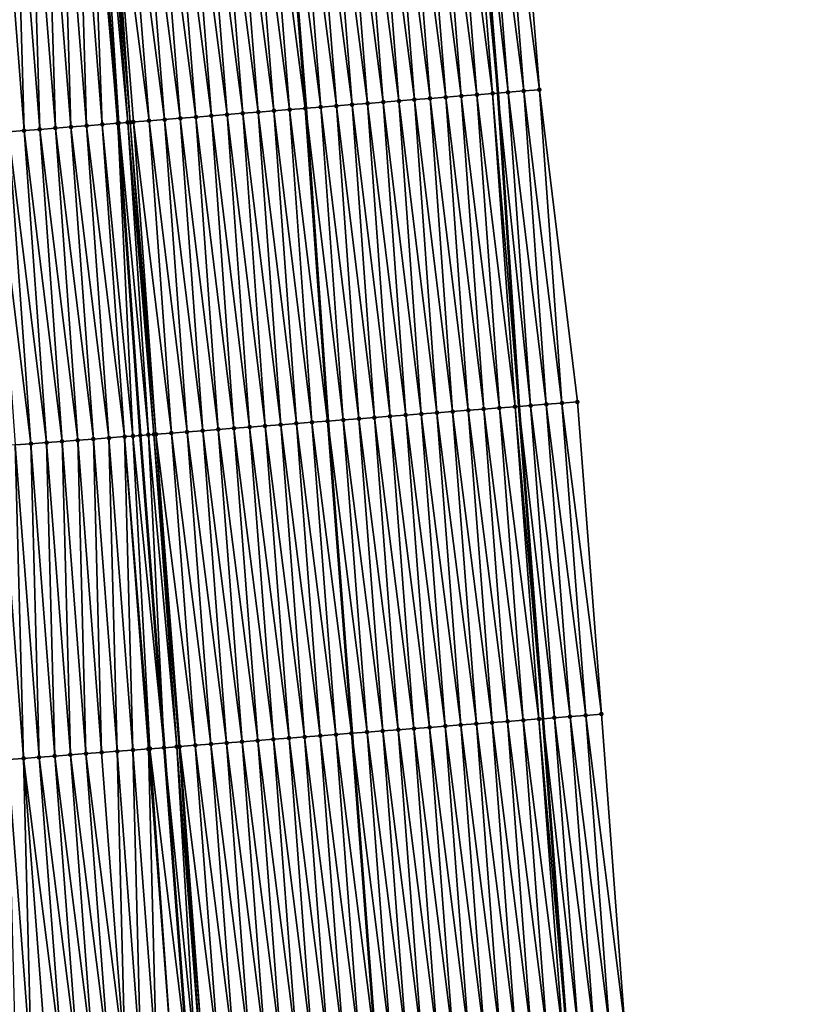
# Model space of a CAD drawing. Header units: feet. Extents: x 2010743 to 2022806, y 818705 to 837694.
# Tile 462 of 531: x 2011369 to 2011418, y 835075 to 835138. Entities that reach past the tile are written whole.
import ezdxf

# ---------------------------------------------------------------- set-up
doc = ezdxf.new("R2010")
doc.units = ezdxf.units.FT
doc.header["$MEASUREMENT"] = 0
for name, color, linetype, lineweight in [('EP_Travel Lane', 172, 'Continuous', 53), ('Road Shots', 141, 'Continuous', 100), ('STRIPING', 60, 'Continuous', 53)]:
    doc.layers.add(name, color=color, linetype=linetype, lineweight=lineweight)
doc.layers.add('I-77-MM17-21_NB-Surface-Border', color=7, linetype='Continuous')
doc.layers.add('I-77-MM17-21_NB-Surface-TIN', color=7, linetype='Continuous')

msp = doc.modelspace()

# ---------------------------------------------------------------- linework, layer by layer
at = {"layer": 'EP_Travel Lane'}
msp.add_polyline3d([(2011379.312, 835372.214, 318.371), (2011381.056, 835352.225, 318.031), (2011382.767, 835332.301, 317.694), (2011384.479, 835312.378, 317.312), (2011386.19, 835292.454, 316.967), (2011387.882, 835272.486, 316.613), (2011389.546, 835252.558, 316.264), (2011391.209, 835232.631, 315.902), (2011392.873, 835212.703, 315.569), (2011394.511, 835192.678, 315.213), (2011396.105, 835172.745, 314.846), (2011397.698, 835152.812, 314.476), (2011399.292, 835132.879, 314.135), (2011400.636, 835112.865, 313.791), (2011402.157, 835092.926, 313.419), (2011403.665, 835072.96, 313.042), (2011405.164, 835053.02, 312.71), (2011406.664, 835033.079, 312.361), (2011408.155, 835013.121, 312.006), (2011409.641, 834993.18, 311.649), (2011411.127, 834973.239, 311.263), (2011412.568, 834953.201, 310.905), (2011413.972, 834933.254, 310.525), (2011415.376, 834913.306, 310.196)], dxfattribs=at)
at = {"layer": 'I-77-MM17-21_NB-Surface-Border', "color": 3, "linetype": 'Continuous', "lineweight": -3}
msp.add_polyline3d([(2011400.361, 835153.025, 314.383), (2011401.94, 835133.09, 314.039), (2011404.375, 835113.153, 313.643), (2011405.897, 835093.215, 313.262), (2011407.407, 835073.244, 312.898), (2011409.904, 835053.379, 312.512), (2011411.404, 835033.439, 312.17), (2011412.895, 835013.477, 311.815), (2011414.379, 834993.535, 311.467), (2011414.867, 834973.519, 311.119), (2011416.305, 834953.467, 310.75), (2011416.709, 834933.448, 310.428), (2011417.113, 834913.429, 310.133), (2011418.473, 834893.391, 309.778)], dxfattribs=at)
at = {"layer": 'I-77-MM17-21_NB-Surface-TIN', "color": 128, "linetype": 'Continuous', "lineweight": -3}
for points in [[(2011401.94, 835133.09, 314.039), (2011400.361, 835153.025, 314.383), (2011399.365, 835152.945, 314.42)], [(2011393.966, 835132.455, 314.243), (2011392.387, 835152.39, 314.582), (2011391.39, 835152.31, 314.596)], [(2011394.962, 835132.534, 314.231), (2011393.384, 835152.469, 314.569), (2011392.387, 835152.39, 314.582)], [(2011393.966, 835132.455, 314.243), (2011394.962, 835132.534, 314.231), (2011392.387, 835152.39, 314.582)], [(2011395.959, 835132.613, 314.215), (2011394.38, 835152.548, 314.554), (2011393.384, 835152.469, 314.569)], [(2011394.962, 835132.534, 314.231), (2011395.959, 835132.613, 314.215), (2011393.384, 835152.469, 314.569)], [(2011396.956, 835132.693, 314.199), (2011395.377, 835152.627, 314.537), (2011394.38, 835152.548, 314.554)], [(2011395.959, 835132.613, 314.215), (2011396.956, 835132.693, 314.199), (2011394.38, 835152.548, 314.554)], [(2011397.953, 835132.772, 314.176), (2011396.374, 835152.707, 314.514), (2011395.377, 835152.627, 314.537)], [(2011396.956, 835132.693, 314.199), (2011397.953, 835132.772, 314.176), (2011395.377, 835152.627, 314.537)], [(2011398.95, 835132.851, 314.146), (2011397.371, 835152.786, 314.487), (2011396.374, 835152.707, 314.514)], [(2011397.953, 835132.772, 314.176), (2011398.95, 835132.851, 314.146), (2011396.374, 835152.707, 314.514)], [(2011397.371, 835152.786, 314.487), (2011399.292, 835132.879, 314.135), (2011397.698, 835152.812, 314.476)], [(2011398.95, 835132.851, 314.146), (2011399.292, 835132.879, 314.135), (2011397.371, 835152.786, 314.487)], [(2011399.947, 835132.931, 314.115), (2011398.368, 835152.866, 314.455), (2011397.698, 835152.812, 314.476)], [(2011399.947, 835132.931, 314.115), (2011397.698, 835152.812, 314.476), (2011399.292, 835132.879, 314.135)], [(2011400.943, 835133.011, 314.079), (2011399.365, 835152.945, 314.42), (2011398.368, 835152.866, 314.455)], [(2011399.947, 835132.931, 314.115), (2011400.943, 835133.011, 314.079), (2011398.368, 835152.866, 314.455)], [(2011400.943, 835133.011, 314.079), (2011401.94, 835133.09, 314.039), (2011399.365, 835152.945, 314.42)], [(2011385.991, 835131.821, 314.372), (2011384.412, 835151.755, 314.738), (2011383.415, 835151.676, 314.752)], [(2011386.988, 835131.9, 314.351), (2011385.409, 835151.835, 314.714), (2011384.412, 835151.755, 314.738)], [(2011385.991, 835131.821, 314.372), (2011386.988, 835131.9, 314.351), (2011384.412, 835151.755, 314.738)], [(2011385.409, 835151.835, 314.714), (2011387.027, 835131.904, 314.35), (2011385.44, 835151.837, 314.713)], [(2011386.988, 835131.9, 314.351), (2011387.027, 835131.904, 314.35), (2011385.409, 835151.835, 314.714)], [(2011387.984, 835131.98, 314.337), (2011386.406, 835151.914, 314.692), (2011385.44, 835151.837, 314.713)], [(2011387.984, 835131.98, 314.337), (2011385.44, 835151.837, 314.713), (2011387.027, 835131.904, 314.35)], [(2011388.981, 835132.059, 314.322), (2011387.402, 835151.993, 314.665), (2011386.406, 835151.914, 314.692)], [(2011387.984, 835131.98, 314.337), (2011388.981, 835132.059, 314.322), (2011386.406, 835151.914, 314.692)], [(2011389.978, 835132.138, 314.302), (2011388.399, 835152.073, 314.646), (2011387.402, 835151.993, 314.665)], [(2011388.981, 835132.059, 314.322), (2011389.978, 835132.138, 314.302), (2011387.402, 835151.993, 314.665)], [(2011390.975, 835132.217, 314.283), (2011389.396, 835152.152, 314.629), (2011388.399, 835152.073, 314.646)], [(2011389.978, 835132.138, 314.302), (2011390.975, 835132.217, 314.283), (2011388.399, 835152.073, 314.646)], [(2011391.972, 835132.297, 314.267), (2011390.393, 835152.231, 314.61), (2011389.396, 835152.152, 314.629)], [(2011390.975, 835132.217, 314.283), (2011391.972, 835132.297, 314.267), (2011389.396, 835152.152, 314.629)], [(2011392.969, 835132.376, 314.254), (2011391.39, 835152.31, 314.596), (2011390.393, 835152.231, 314.61)], [(2011391.972, 835132.297, 314.267), (2011392.969, 835132.376, 314.254), (2011390.393, 835152.231, 314.61)], [(2011392.969, 835132.376, 314.254), (2011393.966, 835132.455, 314.243), (2011391.39, 835152.31, 314.596)], [(2011378.016, 835131.187, 314.512), (2011376.437, 835151.121, 314.874), (2011375.44, 835151.042, 314.893)], [(2011379.013, 835131.266, 314.494), (2011377.434, 835151.2, 314.855), (2011376.437, 835151.121, 314.874)], [(2011378.016, 835131.187, 314.512), (2011379.013, 835131.266, 314.494), (2011376.437, 835151.121, 314.874)], [(2011380.01, 835131.345, 314.476), (2011378.431, 835151.28, 314.837), (2011377.434, 835151.2, 314.855)], [(2011379.013, 835131.266, 314.494), (2011380.01, 835131.345, 314.476), (2011377.434, 835151.2, 314.855)], [(2011381.006, 835131.425, 314.458), (2011379.428, 835151.359, 314.82), (2011378.431, 835151.28, 314.837)], [(2011380.01, 835131.345, 314.476), (2011381.006, 835131.425, 314.458), (2011378.431, 835151.28, 314.837)], [(2011382.003, 835131.504, 314.44), (2011380.424, 835151.438, 314.8), (2011379.428, 835151.359, 314.82)], [(2011381.006, 835131.425, 314.458), (2011382.003, 835131.504, 314.44), (2011379.428, 835151.359, 314.82)], [(2011383, 835131.583, 314.422), (2011381.421, 835151.518, 314.785), (2011380.424, 835151.438, 314.8)], [(2011382.003, 835131.504, 314.44), (2011383, 835131.583, 314.422), (2011380.424, 835151.438, 314.8)], [(2011383.997, 835131.663, 314.405), (2011382.418, 835151.597, 314.769), (2011381.421, 835151.518, 314.785)], [(2011383, 835131.583, 314.422), (2011383.997, 835131.663, 314.405), (2011381.421, 835151.518, 314.785)], [(2011384.994, 835131.742, 314.39), (2011383.415, 835151.676, 314.752), (2011382.418, 835151.597, 314.769)], [(2011383.997, 835131.663, 314.405), (2011384.994, 835131.742, 314.39), (2011382.418, 835151.597, 314.769)], [(2011384.994, 835131.742, 314.39), (2011385.991, 835131.821, 314.372), (2011383.415, 835151.676, 314.752)], [(2011369.044, 835130.477, 314.471), (2011368.462, 835150.49, 314.843), (2011367.465, 835150.411, 314.834)], [(2011370.041, 835130.556, 314.481), (2011369.459, 835150.569, 314.852), (2011368.462, 835150.49, 314.843)], [(2011369.044, 835130.477, 314.471), (2011370.041, 835130.556, 314.481), (2011368.462, 835150.49, 314.843)], [(2011371.038, 835130.635, 314.49), (2011370.456, 835150.648, 314.863), (2011369.459, 835150.569, 314.852)], [(2011370.041, 835130.556, 314.481), (2011371.038, 835130.635, 314.49), (2011369.459, 835150.569, 314.852)], [(2011372.035, 835130.713, 314.503), (2011371.453, 835150.726, 314.88), (2011370.456, 835150.648, 314.863)], [(2011371.038, 835130.635, 314.49), (2011372.035, 835130.713, 314.503), (2011370.456, 835150.648, 314.863)], [(2011373.032, 835130.792, 314.519), (2011372.45, 835150.805, 314.898), (2011371.453, 835150.726, 314.88)], [(2011372.035, 835130.713, 314.503), (2011373.032, 835130.792, 314.519), (2011371.453, 835150.726, 314.88)], [(2011374.028, 835130.871, 314.535), (2011373.278, 835150.87, 314.907), (2011372.45, 835150.805, 314.898)], [(2011373.032, 835130.792, 314.519), (2011374.028, 835130.871, 314.535), (2011372.45, 835150.805, 314.898)], [(2011375.025, 835130.949, 314.546), (2011373.446, 835150.884, 314.908), (2011373.278, 835150.87, 314.907)], [(2011374.028, 835130.871, 314.535), (2011375.025, 835130.949, 314.546), (2011373.278, 835150.87, 314.907)], [(2011375.025, 835130.949, 314.546), (2011373.447, 835150.884, 314.908), (2011373.446, 835150.884, 314.908)], [(2011375.084, 835130.954, 314.546), (2011373.817, 835150.913, 314.909), (2011373.447, 835150.884, 314.908)], [(2011375.025, 835130.949, 314.546), (2011375.026, 835130.949, 314.546), (2011373.447, 835150.884, 314.908)], [(2011375.084, 835130.954, 314.546), (2011373.447, 835150.884, 314.908), (2011375.026, 835130.949, 314.546)], [(2011375.662, 835131, 314.549), (2011374.167, 835150.941, 314.909), (2011373.817, 835150.913, 314.909)], [(2011375.084, 835130.954, 314.546), (2011375.662, 835131, 314.549), (2011373.817, 835150.913, 314.909)], [(2011375.817, 835131.012, 314.549), (2011374.443, 835150.963, 314.907), (2011374.167, 835150.941, 314.909)], [(2011375.662, 835131, 314.549), (2011375.817, 835131.012, 314.549), (2011374.167, 835150.941, 314.909)], [(2011377.019, 835131.108, 314.53), (2011375.44, 835151.042, 314.893), (2011374.443, 835150.963, 314.907)], [(2011375.817, 835131.012, 314.549), (2011376.022, 835131.028, 314.548), (2011374.443, 835150.963, 314.907)], [(2011376.022, 835131.028, 314.548), (2011377.019, 835131.108, 314.53), (2011374.443, 835150.963, 314.907)], [(2011377.019, 835131.108, 314.53), (2011378.016, 835131.187, 314.512), (2011375.44, 835151.042, 314.893)], [(2011368.047, 835130.398, 314.46), (2011369.044, 835130.477, 314.471), (2011367.465, 835150.411, 314.834)], [(2011398.95, 835132.851, 314.146), (2011400.636, 835112.865, 313.791), (2011399.292, 835132.879, 314.135)], [(2011401.383, 835112.922, 313.76), (2011399.947, 835132.931, 314.115), (2011399.292, 835132.879, 314.135)], [(2011401.383, 835112.922, 313.76), (2011399.292, 835132.879, 314.135), (2011400.636, 835112.865, 313.791)], [(2011402.38, 835112.999, 313.719), (2011400.943, 835133.011, 314.079), (2011399.947, 835132.931, 314.115)], [(2011401.383, 835112.922, 313.76), (2011402.38, 835112.999, 313.719), (2011399.947, 835132.931, 314.115)], [(2011403.378, 835113.076, 313.681), (2011401.94, 835133.09, 314.039), (2011400.943, 835133.011, 314.079)], [(2011402.38, 835112.999, 313.719), (2011403.378, 835113.076, 313.681), (2011400.943, 835133.011, 314.079)], [(2011403.378, 835113.076, 313.681), (2011404.375, 835113.153, 313.643), (2011401.94, 835133.09, 314.039)], [(2011393.407, 835112.311, 313.902), (2011391.972, 835132.297, 314.267), (2011390.975, 835132.217, 314.283)], [(2011394.404, 835112.387, 313.892), (2011392.969, 835132.376, 314.254), (2011391.972, 835132.297, 314.267)], [(2011393.407, 835112.311, 313.902), (2011394.404, 835112.387, 313.892), (2011391.972, 835132.297, 314.267)], [(2011395.401, 835112.463, 313.884), (2011393.966, 835132.455, 314.243), (2011392.969, 835132.376, 314.254)], [(2011394.404, 835112.387, 313.892), (2011395.401, 835112.463, 313.884), (2011392.969, 835132.376, 314.254)], [(2011396.398, 835112.54, 313.876), (2011394.962, 835132.534, 314.231), (2011393.966, 835132.455, 314.243)], [(2011395.401, 835112.463, 313.884), (2011396.398, 835112.54, 313.876), (2011393.966, 835132.455, 314.243)], [(2011397.395, 835112.616, 313.864), (2011395.959, 835132.613, 314.215), (2011394.962, 835132.534, 314.231)], [(2011396.398, 835112.54, 313.876), (2011397.395, 835112.616, 313.864), (2011394.962, 835132.534, 314.231)], [(2011398.392, 835112.692, 313.848), (2011396.956, 835132.693, 314.199), (2011395.959, 835132.613, 314.215)], [(2011397.395, 835112.616, 313.864), (2011398.392, 835112.692, 313.848), (2011395.959, 835132.613, 314.215)], [(2011399.389, 835112.769, 313.828), (2011397.953, 835132.772, 314.176), (2011396.956, 835132.693, 314.199)], [(2011398.392, 835112.692, 313.848), (2011399.389, 835112.769, 313.828), (2011396.956, 835132.693, 314.199)], [(2011400.386, 835112.845, 313.801), (2011398.95, 835132.851, 314.146), (2011397.953, 835132.772, 314.176)], [(2011399.389, 835112.769, 313.828), (2011400.386, 835112.845, 313.801), (2011397.953, 835132.772, 314.176)], [(2011400.386, 835112.845, 313.801), (2011400.636, 835112.865, 313.791), (2011398.95, 835132.851, 314.146)], [(2011385.43, 835111.699, 314.025), (2011383.997, 835131.663, 314.405), (2011383, 835131.583, 314.422)], [(2011386.427, 835111.776, 314.009), (2011384.994, 835131.742, 314.39), (2011383.997, 835131.663, 314.405)], [(2011385.43, 835111.699, 314.025), (2011386.427, 835111.776, 314.009), (2011383.997, 835131.663, 314.405)], [(2011387.424, 835111.852, 313.993), (2011385.991, 835131.821, 314.372), (2011384.994, 835131.742, 314.39)], [(2011386.427, 835111.776, 314.009), (2011387.424, 835111.852, 313.993), (2011384.994, 835131.742, 314.39)], [(2011388.421, 835111.929, 313.975), (2011386.988, 835131.9, 314.351), (2011385.991, 835131.821, 314.372)], [(2011387.424, 835111.852, 313.993), (2011388.421, 835111.929, 313.975), (2011385.991, 835131.821, 314.372)], [(2011386.988, 835131.9, 314.351), (2011388.438, 835111.93, 313.975), (2011387.027, 835131.904, 314.35)], [(2011388.421, 835111.929, 313.975), (2011388.438, 835111.93, 313.975), (2011386.988, 835131.9, 314.351)], [(2011389.419, 835112.005, 313.972), (2011387.984, 835131.98, 314.337), (2011387.027, 835131.904, 314.35)], [(2011389.419, 835112.005, 313.972), (2011387.027, 835131.904, 314.35), (2011388.438, 835111.93, 313.975)], [(2011390.416, 835112.081, 313.951), (2011388.981, 835132.059, 314.322), (2011387.984, 835131.98, 314.337)], [(2011389.419, 835112.005, 313.972), (2011390.416, 835112.081, 313.951), (2011387.984, 835131.98, 314.337)], [(2011391.413, 835112.158, 313.933), (2011389.978, 835132.138, 314.302), (2011388.981, 835132.059, 314.322)], [(2011390.416, 835112.081, 313.951), (2011391.413, 835112.158, 313.933), (2011388.981, 835132.059, 314.322)], [(2011392.41, 835112.234, 313.918), (2011390.975, 835132.217, 314.283), (2011389.978, 835132.138, 314.302)], [(2011391.413, 835112.158, 313.933), (2011392.41, 835112.234, 313.918), (2011389.978, 835132.138, 314.302)], [(2011392.41, 835112.234, 313.918), (2011393.407, 835112.311, 313.902), (2011390.975, 835132.217, 314.283)], [(2011376.985, 835111.052, 314.168), (2011375.662, 835131, 314.549), (2011375.084, 835130.954, 314.546)], [(2011377.329, 835111.078, 314.167), (2011375.817, 835131.012, 314.549), (2011375.662, 835131, 314.549)], [(2011376.985, 835111.052, 314.168), (2011377.329, 835111.078, 314.167), (2011375.662, 835131, 314.549)], [(2011377.454, 835111.087, 314.166), (2011376.022, 835131.028, 314.548), (2011375.817, 835131.012, 314.549)], [(2011377.329, 835111.078, 314.167), (2011377.454, 835111.087, 314.166), (2011375.817, 835131.012, 314.549)], [(2011378.451, 835111.164, 314.155), (2011377.019, 835131.108, 314.53), (2011376.022, 835131.028, 314.548)], [(2011377.454, 835111.087, 314.166), (2011378.451, 835111.164, 314.155), (2011376.022, 835131.028, 314.548)], [(2011379.448, 835111.24, 314.135), (2011378.016, 835131.187, 314.512), (2011377.019, 835131.108, 314.53)], [(2011378.451, 835111.164, 314.155), (2011379.448, 835111.24, 314.135), (2011377.019, 835131.108, 314.53)], [(2011380.445, 835111.317, 314.115), (2011379.013, 835131.266, 314.494), (2011378.016, 835131.187, 314.512)], [(2011379.448, 835111.24, 314.135), (2011380.445, 835111.317, 314.115), (2011378.016, 835131.187, 314.512)], [(2011381.442, 835111.393, 314.097), (2011380.01, 835131.345, 314.476), (2011379.013, 835131.266, 314.494)], [(2011380.445, 835111.317, 314.115), (2011381.442, 835111.393, 314.097), (2011379.013, 835131.266, 314.494)], [(2011382.439, 835111.47, 314.081), (2011381.006, 835131.425, 314.458), (2011380.01, 835131.345, 314.476)], [(2011381.442, 835111.393, 314.097), (2011382.439, 835111.47, 314.081), (2011380.01, 835131.345, 314.476)], [(2011383.436, 835111.546, 314.061), (2011382.003, 835131.504, 314.44), (2011381.006, 835131.425, 314.458)], [(2011382.439, 835111.47, 314.081), (2011383.436, 835111.546, 314.061), (2011381.006, 835131.425, 314.458)], [(2011384.433, 835111.623, 314.042), (2011383, 835131.583, 314.422), (2011382.003, 835131.504, 314.44)], [(2011383.436, 835111.546, 314.061), (2011384.433, 835111.623, 314.042), (2011382.003, 835131.504, 314.44)], [(2011384.433, 835111.623, 314.042), (2011385.43, 835111.699, 314.025), (2011383, 835131.583, 314.422)], [(2011369.477, 835110.48, 314.089), (2011368.047, 835130.398, 314.46), (2011367.05, 835130.32, 314.448)], [(2011370.474, 835110.556, 314.099), (2011369.044, 835130.477, 314.471), (2011368.047, 835130.398, 314.46)], [(2011369.477, 835110.48, 314.089), (2011370.474, 835110.556, 314.099), (2011368.047, 835130.398, 314.46)], [(2011371.471, 835110.632, 314.11), (2011370.041, 835130.556, 314.481), (2011369.044, 835130.477, 314.471)], [(2011370.474, 835110.556, 314.099), (2011371.471, 835110.632, 314.11), (2011369.044, 835130.477, 314.471)], [(2011372.468, 835110.708, 314.119), (2011371.038, 835130.635, 314.49), (2011370.041, 835130.556, 314.481)], [(2011371.471, 835110.632, 314.11), (2011372.468, 835110.708, 314.119), (2011370.041, 835130.556, 314.481)], [(2011373.465, 835110.784, 314.129), (2011372.035, 835130.713, 314.503), (2011371.038, 835130.635, 314.49)], [(2011372.468, 835110.708, 314.119), (2011373.465, 835110.784, 314.129), (2011371.038, 835130.635, 314.49)], [(2011374.462, 835110.859, 314.141), (2011373.032, 835130.792, 314.519), (2011372.035, 835130.713, 314.503)], [(2011373.465, 835110.784, 314.129), (2011374.462, 835110.859, 314.141), (2011372.035, 835130.713, 314.503)], [(2011375.459, 835110.935, 314.156), (2011374.028, 835130.871, 314.535), (2011373.032, 835130.792, 314.519)], [(2011374.462, 835110.859, 314.141), (2011375.459, 835110.935, 314.156), (2011373.032, 835130.792, 314.519)], [(2011375.994, 835110.976, 314.163), (2011375.025, 835130.949, 314.546), (2011374.028, 835130.871, 314.535)], [(2011375.459, 835110.935, 314.156), (2011375.994, 835110.976, 314.163), (2011374.028, 835130.871, 314.535)], [(2011375.025, 835130.949, 314.546), (2011376.457, 835111.011, 314.167), (2011375.026, 835130.949, 314.546)], [(2011375.994, 835110.976, 314.163), (2011376.457, 835111.011, 314.167), (2011375.025, 835130.949, 314.546)], [(2011375.084, 835130.954, 314.546), (2011375.026, 835130.949, 314.546), (2011376.457, 835111.011, 314.167)], [(2011376.985, 835111.052, 314.168), (2011375.084, 835130.954, 314.546), (2011376.457, 835111.011, 314.167)], [(2011368.48, 835110.404, 314.079), (2011369.477, 835110.48, 314.089), (2011367.05, 835130.32, 314.448)], [(2011400.912, 835092.83, 313.461), (2011399.389, 835112.769, 313.828), (2011398.392, 835112.692, 313.848)], [(2011401.909, 835092.907, 313.43), (2011400.386, 835112.845, 313.801), (2011399.389, 835112.769, 313.828)], [(2011400.912, 835092.83, 313.461), (2011401.909, 835092.907, 313.43), (2011399.389, 835112.769, 313.828)], [(2011400.386, 835112.845, 313.801), (2011402.157, 835092.926, 313.419), (2011400.636, 835112.865, 313.791)], [(2011401.909, 835092.907, 313.43), (2011402.157, 835092.926, 313.419), (2011400.386, 835112.845, 313.801)], [(2011402.906, 835092.984, 313.387), (2011401.383, 835112.922, 313.76), (2011400.636, 835112.865, 313.791)], [(2011402.906, 835092.984, 313.387), (2011400.636, 835112.865, 313.791), (2011402.157, 835092.926, 313.419)], [(2011403.903, 835093.061, 313.345), (2011402.38, 835112.999, 313.719), (2011401.383, 835112.922, 313.76)], [(2011402.906, 835092.984, 313.387), (2011403.903, 835093.061, 313.345), (2011401.383, 835112.922, 313.76)], [(2011404.9, 835093.138, 313.303), (2011403.378, 835113.076, 313.681), (2011402.38, 835112.999, 313.719)], [(2011403.903, 835093.061, 313.345), (2011404.9, 835093.138, 313.303), (2011402.38, 835112.999, 313.719)], [(2011403.378, 835113.076, 313.681), (2011405.897, 835093.215, 313.262), (2011404.375, 835113.153, 313.643)], [(2011404.9, 835093.138, 313.303), (2011405.897, 835093.215, 313.262), (2011403.378, 835113.076, 313.681)], [(2011392.936, 835092.219, 313.568), (2011391.413, 835112.158, 313.933), (2011390.416, 835112.081, 313.951)], [(2011393.933, 835092.296, 313.557), (2011392.41, 835112.234, 313.918), (2011391.413, 835112.158, 313.933)], [(2011392.936, 835092.219, 313.568), (2011393.933, 835092.296, 313.557), (2011391.413, 835112.158, 313.933)], [(2011394.93, 835092.372, 313.546), (2011393.407, 835112.311, 313.902), (2011392.41, 835112.234, 313.918)], [(2011393.933, 835092.296, 313.557), (2011394.93, 835092.372, 313.546), (2011392.41, 835112.234, 313.918)], [(2011395.927, 835092.448, 313.534), (2011394.404, 835112.387, 313.892), (2011393.407, 835112.311, 313.902)], [(2011394.93, 835092.372, 313.546), (2011395.927, 835092.448, 313.534), (2011393.407, 835112.311, 313.902)], [(2011396.924, 835092.525, 313.522), (2011395.401, 835112.463, 313.884), (2011394.404, 835112.387, 313.892)], [(2011395.927, 835092.448, 313.534), (2011396.924, 835092.525, 313.522), (2011394.404, 835112.387, 313.892)], [(2011397.921, 835092.601, 313.511), (2011396.398, 835112.54, 313.876), (2011395.401, 835112.463, 313.884)], [(2011396.924, 835092.525, 313.522), (2011397.921, 835092.601, 313.511), (2011395.401, 835112.463, 313.884)], [(2011398.918, 835092.677, 313.496), (2011397.395, 835112.616, 313.864), (2011396.398, 835112.54, 313.876)], [(2011397.921, 835092.601, 313.511), (2011398.918, 835092.677, 313.496), (2011396.398, 835112.54, 313.876)], [(2011399.915, 835092.754, 313.48), (2011398.392, 835112.692, 313.848), (2011397.395, 835112.616, 313.864)], [(2011398.918, 835092.677, 313.496), (2011399.915, 835092.754, 313.48), (2011397.395, 835112.616, 313.864)], [(2011399.915, 835092.754, 313.48), (2011400.912, 835092.83, 313.461), (2011398.392, 835112.692, 313.848)], [(2011384.959, 835091.607, 313.71), (2011383.436, 835111.546, 314.061), (2011382.439, 835111.47, 314.081)], [(2011385.956, 835091.684, 313.69), (2011384.433, 835111.623, 314.042), (2011383.436, 835111.546, 314.061)], [(2011384.959, 835091.607, 313.71), (2011385.956, 835091.684, 313.69), (2011383.436, 835111.546, 314.061)], [(2011386.953, 835091.76, 313.672), (2011385.43, 835111.699, 314.025), (2011384.433, 835111.623, 314.042)], [(2011385.956, 835091.684, 313.69), (2011386.953, 835091.76, 313.672), (2011384.433, 835111.623, 314.042)], [(2011387.95, 835091.837, 313.657), (2011386.427, 835111.776, 314.009), (2011385.43, 835111.699, 314.025)], [(2011386.953, 835091.76, 313.672), (2011387.95, 835091.837, 313.657), (2011385.43, 835111.699, 314.025)], [(2011388.947, 835091.913, 313.644), (2011387.424, 835111.852, 313.993), (2011386.427, 835111.776, 314.009)], [(2011387.95, 835091.837, 313.657), (2011388.947, 835091.913, 313.644), (2011386.427, 835111.776, 314.009)], [(2011389.944, 835091.99, 313.62), (2011388.421, 835111.929, 313.975), (2011387.424, 835111.852, 313.993)], [(2011388.947, 835091.913, 313.644), (2011389.944, 835091.99, 313.62), (2011387.424, 835111.852, 313.993)], [(2011388.421, 835111.929, 313.975), (2011389.961, 835091.991, 313.62), (2011388.438, 835111.93, 313.975)], [(2011389.944, 835091.99, 313.62), (2011389.961, 835091.991, 313.62), (2011388.421, 835111.929, 313.975)], [(2011390.941, 835092.066, 313.61), (2011389.419, 835112.005, 313.972), (2011388.438, 835111.93, 313.975)], [(2011390.941, 835092.066, 313.61), (2011388.438, 835111.93, 313.975), (2011389.961, 835091.991, 313.62)], [(2011391.939, 835092.143, 313.587), (2011390.416, 835112.081, 313.951), (2011389.419, 835112.005, 313.972)], [(2011390.941, 835092.066, 313.61), (2011391.939, 835092.143, 313.587), (2011389.419, 835112.005, 313.972)], [(2011391.939, 835092.143, 313.587), (2011392.936, 835092.219, 313.568), (2011390.416, 835112.081, 313.951)], [(2011375.985, 835090.921, 313.792), (2011375.459, 835110.935, 314.156), (2011374.462, 835110.859, 314.141)], [(2011377.08, 835091.004, 313.812), (2011375.994, 835110.976, 314.163), (2011375.459, 835110.935, 314.156)], [(2011375.985, 835090.921, 313.792), (2011376.982, 835090.996, 313.81), (2011375.459, 835110.935, 314.156)], [(2011376.982, 835090.996, 313.81), (2011377.08, 835091.004, 313.812), (2011375.459, 835110.935, 314.156)], [(2011375.994, 835110.976, 314.163), (2011377.98, 835091.072, 313.818), (2011376.457, 835111.011, 314.167)], [(2011377.08, 835091.004, 313.812), (2011377.98, 835091.072, 313.818), (2011375.994, 835110.976, 314.163)], [(2011376.985, 835111.052, 314.168), (2011376.457, 835111.011, 314.167), (2011377.98, 835091.072, 313.818)], [(2011378.794, 835091.135, 313.824), (2011377.329, 835111.078, 314.167), (2011376.985, 835111.052, 314.168)], [(2011378.794, 835091.135, 313.824), (2011376.985, 835111.052, 314.168), (2011377.98, 835091.072, 313.818)], [(2011378.946, 835091.146, 313.823), (2011377.454, 835111.087, 314.166), (2011377.329, 835111.078, 314.167)], [(2011378.794, 835091.135, 313.824), (2011378.946, 835091.146, 313.823), (2011377.329, 835111.078, 314.167)], [(2011379.974, 835091.225, 313.806), (2011378.451, 835111.164, 314.155), (2011377.454, 835111.087, 314.166)], [(2011378.946, 835091.146, 313.823), (2011378.977, 835091.148, 313.823), (2011377.454, 835111.087, 314.166)], [(2011378.977, 835091.148, 313.823), (2011379.974, 835091.225, 313.806), (2011377.454, 835111.087, 314.166)], [(2011380.971, 835091.301, 313.785), (2011379.448, 835111.24, 314.135), (2011378.451, 835111.164, 314.155)], [(2011379.974, 835091.225, 313.806), (2011380.971, 835091.301, 313.785), (2011378.451, 835111.164, 314.155)], [(2011381.968, 835091.378, 313.766), (2011380.445, 835111.317, 314.115), (2011379.448, 835111.24, 314.135)], [(2011380.971, 835091.301, 313.785), (2011381.968, 835091.378, 313.766), (2011379.448, 835111.24, 314.135)], [(2011382.965, 835091.454, 313.749), (2011381.442, 835111.393, 314.097), (2011380.445, 835111.317, 314.115)], [(2011381.968, 835091.378, 313.766), (2011382.965, 835091.454, 313.749), (2011380.445, 835111.317, 314.115)], [(2011383.962, 835091.531, 313.731), (2011382.439, 835111.47, 314.081), (2011381.442, 835111.393, 314.097)], [(2011382.965, 835091.454, 313.749), (2011383.962, 835091.531, 313.731), (2011381.442, 835111.393, 314.097)], [(2011383.962, 835091.531, 313.731), (2011384.959, 835091.607, 313.71), (2011382.439, 835111.47, 314.081)], [(2011369.005, 835090.389, 313.721), (2011368.48, 835110.404, 314.079), (2011367.483, 835110.328, 314.069)], [(2011368.008, 835090.313, 313.706), (2011369.005, 835090.389, 313.721), (2011367.483, 835110.328, 314.069)], [(2011370.003, 835090.465, 313.731), (2011369.477, 835110.48, 314.089), (2011368.48, 835110.404, 314.079)], [(2011369.005, 835090.389, 313.721), (2011370.003, 835090.465, 313.731), (2011368.48, 835110.404, 314.079)], [(2011371, 835090.541, 313.74), (2011370.474, 835110.556, 314.099), (2011369.477, 835110.48, 314.089)], [(2011370.003, 835090.465, 313.731), (2011371, 835090.541, 313.74), (2011369.477, 835110.48, 314.089)], [(2011371.997, 835090.617, 313.75), (2011371.471, 835110.632, 314.11), (2011370.474, 835110.556, 314.099)], [(2011371, 835090.541, 313.74), (2011371.997, 835090.617, 313.75), (2011370.474, 835110.556, 314.099)], [(2011372.994, 835090.693, 313.76), (2011372.468, 835110.708, 314.119), (2011371.471, 835110.632, 314.11)], [(2011371.997, 835090.617, 313.75), (2011372.994, 835090.693, 313.76), (2011371.471, 835110.632, 314.11)], [(2011373.991, 835090.769, 313.768), (2011373.465, 835110.784, 314.129), (2011372.468, 835110.708, 314.119)], [(2011372.994, 835090.693, 313.76), (2011373.991, 835090.769, 313.768), (2011372.468, 835110.708, 314.119)], [(2011374.988, 835090.845, 313.778), (2011374.462, 835110.859, 314.141), (2011373.465, 835110.784, 314.129)], [(2011373.991, 835090.769, 313.768), (2011374.988, 835090.845, 313.778), (2011373.465, 835110.784, 314.129)], [(2011374.988, 835090.845, 313.778), (2011375.985, 835090.921, 313.792), (2011374.462, 835110.859, 314.141)], [(2011400.427, 835072.715, 313.127), (2011398.918, 835092.677, 313.496), (2011397.921, 835092.601, 313.511)], [(2011401.424, 835072.791, 313.106), (2011399.915, 835092.754, 313.48), (2011398.918, 835092.677, 313.496)], [(2011400.427, 835072.715, 313.127), (2011401.424, 835072.791, 313.106), (2011398.918, 835092.677, 313.496)], [(2011402.421, 835072.866, 313.085), (2011400.912, 835092.83, 313.461), (2011399.915, 835092.754, 313.48)], [(2011401.424, 835072.791, 313.106), (2011402.421, 835072.866, 313.085), (2011399.915, 835092.754, 313.48)], [(2011403.419, 835072.942, 313.052), (2011401.909, 835092.907, 313.43), (2011400.912, 835092.83, 313.461)], [(2011402.421, 835072.866, 313.085), (2011403.419, 835072.942, 313.052), (2011400.912, 835092.83, 313.461)], [(2011401.909, 835092.907, 313.43), (2011403.665, 835072.96, 313.042), (2011402.157, 835092.926, 313.419)], [(2011403.419, 835072.942, 313.052), (2011403.665, 835072.96, 313.042), (2011401.909, 835092.907, 313.43)], [(2011404.416, 835073.017, 313.014), (2011402.906, 835092.984, 313.387), (2011402.157, 835092.926, 313.419)], [(2011404.416, 835073.017, 313.014), (2011402.157, 835092.926, 313.419), (2011403.665, 835072.96, 313.042)], [(2011405.413, 835073.093, 312.989), (2011403.903, 835093.061, 313.345), (2011402.906, 835092.984, 313.387)], [(2011404.416, 835073.017, 313.014), (2011405.413, 835073.093, 312.989), (2011402.906, 835092.984, 313.387)], [(2011406.41, 835073.169, 312.941), (2011404.9, 835093.138, 313.303), (2011403.903, 835093.061, 313.345)], [(2011405.413, 835073.093, 312.989), (2011406.41, 835073.169, 312.941), (2011403.903, 835093.061, 313.345)], [(2011407.407, 835073.244, 312.898), (2011405.897, 835093.215, 313.262), (2011404.9, 835093.138, 313.303)], [(2011406.41, 835073.169, 312.941), (2011407.407, 835073.244, 312.898), (2011404.9, 835093.138, 313.303)], [(2011392.45, 835072.113, 313.27), (2011390.941, 835092.066, 313.61), (2011389.961, 835091.991, 313.62)], [(2011393.447, 835072.189, 313.242), (2011391.939, 835092.143, 313.587), (2011390.941, 835092.066, 313.61)], [(2011392.45, 835072.113, 313.27), (2011393.447, 835072.189, 313.242), (2011390.941, 835092.066, 313.61)], [(2011394.444, 835072.264, 313.222), (2011392.936, 835092.219, 313.568), (2011391.939, 835092.143, 313.587)], [(2011393.447, 835072.189, 313.242), (2011394.444, 835072.264, 313.222), (2011391.939, 835092.143, 313.587)], [(2011395.441, 835072.339, 313.203), (2011393.933, 835092.296, 313.557), (2011392.936, 835092.219, 313.568)], [(2011394.444, 835072.264, 313.222), (2011395.441, 835072.339, 313.203), (2011392.936, 835092.219, 313.568)], [(2011396.439, 835072.415, 313.186), (2011394.93, 835092.372, 313.546), (2011393.933, 835092.296, 313.557)], [(2011395.441, 835072.339, 313.203), (2011396.439, 835072.415, 313.186), (2011393.933, 835092.296, 313.557)], [(2011397.436, 835072.49, 313.171), (2011395.927, 835092.448, 313.534), (2011394.93, 835092.372, 313.546)], [(2011396.439, 835072.415, 313.186), (2011397.436, 835072.49, 313.171), (2011394.93, 835092.372, 313.546)], [(2011398.433, 835072.565, 313.16), (2011396.924, 835092.525, 313.522), (2011395.927, 835092.448, 313.534)], [(2011397.436, 835072.49, 313.171), (2011398.433, 835072.565, 313.16), (2011395.927, 835092.448, 313.534)], [(2011399.43, 835072.64, 313.144), (2011397.921, 835092.601, 313.511), (2011396.924, 835092.525, 313.522)], [(2011398.433, 835072.565, 313.16), (2011399.43, 835072.64, 313.144), (2011396.924, 835092.525, 313.522)], [(2011399.43, 835072.64, 313.144), (2011400.427, 835072.715, 313.127), (2011397.921, 835092.601, 313.511)], [(2011384.473, 835071.511, 313.414), (2011382.965, 835091.454, 313.749), (2011381.968, 835091.378, 313.766)], [(2011385.47, 835071.586, 313.397), (2011383.962, 835091.531, 313.731), (2011382.965, 835091.454, 313.749)], [(2011384.473, 835071.511, 313.414), (2011385.47, 835071.586, 313.397), (2011382.965, 835091.454, 313.749)], [(2011386.467, 835071.661, 313.377), (2011384.959, 835091.607, 313.71), (2011383.962, 835091.531, 313.731)], [(2011385.47, 835071.586, 313.397), (2011386.467, 835071.661, 313.377), (2011383.962, 835091.531, 313.731)], [(2011387.464, 835071.737, 313.357), (2011385.956, 835091.684, 313.69), (2011384.959, 835091.607, 313.71)], [(2011386.467, 835071.661, 313.377), (2011387.464, 835071.737, 313.357), (2011384.959, 835091.607, 313.71)], [(2011388.461, 835071.812, 313.34), (2011386.953, 835091.76, 313.672), (2011385.956, 835091.684, 313.69)], [(2011387.464, 835071.737, 313.357), (2011388.461, 835071.812, 313.34), (2011385.956, 835091.684, 313.69)], [(2011389.458, 835071.887, 313.325), (2011387.95, 835091.837, 313.657), (2011386.953, 835091.76, 313.672)], [(2011388.461, 835071.812, 313.34), (2011389.458, 835071.887, 313.325), (2011386.953, 835091.76, 313.672)], [(2011390.456, 835071.962, 313.311), (2011388.947, 835091.913, 313.644), (2011387.95, 835091.837, 313.657)], [(2011389.458, 835071.887, 313.325), (2011390.456, 835071.962, 313.311), (2011387.95, 835091.837, 313.657)], [(2011391.453, 835072.038, 313.285), (2011389.944, 835091.99, 313.62), (2011388.947, 835091.913, 313.644)], [(2011390.456, 835071.962, 313.311), (2011391.453, 835072.038, 313.285), (2011388.947, 835091.913, 313.644)], [(2011389.944, 835091.99, 313.62), (2011391.469, 835072.039, 313.284), (2011389.961, 835091.991, 313.62)], [(2011391.453, 835072.038, 313.285), (2011391.469, 835072.039, 313.284), (2011389.944, 835091.99, 313.62)], [(2011392.45, 835072.113, 313.27), (2011389.961, 835091.991, 313.62), (2011391.469, 835072.039, 313.284)], [(2011375.498, 835070.835, 313.431), (2011373.991, 835090.769, 313.768), (2011372.994, 835090.693, 313.76)], [(2011375.498, 835070.835, 313.431), (2011374.988, 835090.845, 313.778), (2011373.991, 835090.769, 313.768)], [(2011376.495, 835070.91, 313.444), (2011375.985, 835090.921, 313.792), (2011374.988, 835090.845, 313.778)], [(2011375.498, 835070.835, 313.431), (2011376.495, 835070.91, 313.444), (2011374.988, 835090.845, 313.778)], [(2011377.492, 835070.985, 313.459), (2011376.982, 835090.996, 313.81), (2011375.985, 835090.921, 313.792)], [(2011376.495, 835070.91, 313.444), (2011377.492, 835070.985, 313.459), (2011375.985, 835090.921, 313.792)], [(2011378.49, 835071.06, 313.477), (2011377.08, 835091.004, 313.812), (2011376.982, 835090.996, 313.81)], [(2011377.492, 835070.985, 313.459), (2011378.49, 835071.06, 313.477), (2011376.982, 835090.996, 313.81)], [(2011377.08, 835091.004, 313.812), (2011379.487, 835071.134, 313.486), (2011377.98, 835091.072, 313.818)], [(2011378.49, 835071.06, 313.477), (2011379.487, 835071.134, 313.486), (2011377.08, 835091.004, 313.812)], [(2011379.996, 835071.173, 313.488), (2011378.794, 835091.135, 313.824), (2011377.98, 835091.072, 313.818)], [(2011379.996, 835071.173, 313.488), (2011377.98, 835091.072, 313.818), (2011379.487, 835071.134, 313.486)], [(2011380.32, 835071.197, 313.486), (2011378.946, 835091.146, 313.823), (2011378.794, 835091.135, 313.824)], [(2011379.996, 835071.173, 313.488), (2011380.32, 835071.197, 313.486), (2011378.794, 835091.135, 313.824)], [(2011380.484, 835071.209, 313.485), (2011378.977, 835091.148, 313.823), (2011378.946, 835091.146, 313.823)], [(2011380.32, 835071.197, 313.486), (2011380.484, 835071.209, 313.485), (2011378.946, 835091.146, 313.823)], [(2011381.481, 835071.285, 313.469), (2011379.974, 835091.225, 313.806), (2011378.977, 835091.148, 313.823)], [(2011380.484, 835071.209, 313.485), (2011381.481, 835071.285, 313.469), (2011378.977, 835091.148, 313.823)], [(2011382.478, 835071.36, 313.45), (2011380.971, 835091.301, 313.785), (2011379.974, 835091.225, 313.806)], [(2011381.481, 835071.285, 313.469), (2011382.478, 835071.36, 313.45), (2011379.974, 835091.225, 313.806)], [(2011383.475, 835071.435, 313.431), (2011381.968, 835091.378, 313.766), (2011380.971, 835091.301, 313.785)], [(2011382.478, 835071.36, 313.45), (2011383.475, 835071.435, 313.431), (2011380.971, 835091.301, 313.785)], [(2011383.475, 835071.435, 313.431), (2011384.473, 835071.511, 313.414), (2011381.968, 835091.378, 313.766)], [(2011369.515, 835070.387, 313.367), (2011369.005, 835090.389, 313.721), (2011368.008, 835090.313, 313.706)], [(2011368.518, 835070.312, 313.346), (2011369.515, 835070.387, 313.367), (2011368.008, 835090.313, 313.706)], [(2011371.509, 835070.536, 313.394), (2011370.003, 835090.465, 313.731), (2011369.005, 835090.389, 313.721)], [(2011369.515, 835070.387, 313.367), (2011370.512, 835070.461, 313.383), (2011369.005, 835090.389, 313.721)], [(2011370.512, 835070.461, 313.383), (2011371.509, 835070.536, 313.394), (2011369.005, 835090.389, 313.721)], [(2011372.506, 835070.611, 313.405), (2011371, 835090.541, 313.74), (2011370.003, 835090.465, 313.731)], [(2011371.509, 835070.536, 313.394), (2011372.506, 835070.611, 313.405), (2011370.003, 835090.465, 313.731)], [(2011373.504, 835070.686, 313.415), (2011371.997, 835090.617, 313.75), (2011371, 835090.541, 313.74)], [(2011372.506, 835070.611, 313.405), (2011373.504, 835070.686, 313.415), (2011371, 835090.541, 313.74)], [(2011374.501, 835070.76, 313.427), (2011372.994, 835090.693, 313.76), (2011371.997, 835090.617, 313.75)], [(2011373.504, 835070.686, 313.415), (2011374.501, 835070.76, 313.427), (2011371.997, 835090.617, 313.75)], [(2011374.501, 835070.76, 313.427), (2011375.498, 835070.835, 313.431), (2011372.994, 835090.693, 313.76)]]:
    msp.add_3dface(points, dxfattribs=at)
at = {"layer": 'Road Shots', "lineweight": 100}
for p in [(2011399.947, 835132.931, 314.115), (2011400.943, 835133.011, 314.079), (2011401.94, 835133.09, 314.039), (2011391.972, 835132.297, 314.267), (2011392.969, 835132.376, 314.254), (2011393.966, 835132.455, 314.243), (2011394.962, 835132.534, 314.231), (2011395.959, 835132.613, 314.215), (2011396.956, 835132.693, 314.199), (2011397.953, 835132.772, 314.176), (2011398.95, 835132.851, 314.146), (2011383.997, 835131.663, 314.405), (2011384.994, 835131.742, 314.39), (2011385.991, 835131.821, 314.372), (2011386.988, 835131.9, 314.351), (2011387.984, 835131.98, 314.337), (2011388.981, 835132.059, 314.322), (2011389.978, 835132.138, 314.302), (2011390.975, 835132.217, 314.283), (2011375.662, 835131, 314.549), (2011375.817, 835131.012, 314.549), (2011376.022, 835131.028, 314.548), (2011377.019, 835131.108, 314.53), (2011378.016, 835131.187, 314.512), (2011379.013, 835131.266, 314.494), (2011380.01, 835131.345, 314.476), (2011381.006, 835131.425, 314.458), (2011382.003, 835131.504, 314.44), (2011383, 835131.583, 314.422), (2011369.044, 835130.477, 314.471), (2011370.041, 835130.556, 314.481), (2011371.038, 835130.635, 314.49), (2011372.035, 835130.713, 314.503), (2011373.032, 835130.792, 314.519), (2011374.028, 835130.871, 314.535), (2011375.025, 835130.949, 314.546), (2011375.084, 835130.954, 314.546), (2011399.389, 835112.769, 313.828), (2011400.386, 835112.845, 313.801), (2011401.383, 835112.922, 313.76), (2011402.38, 835112.999, 313.719), (2011403.378, 835113.076, 313.681), (2011404.375, 835113.153, 313.643), (2011391.413, 835112.158, 313.933), (2011392.41, 835112.234, 313.918), (2011393.407, 835112.311, 313.902), (2011394.404, 835112.387, 313.892), (2011395.401, 835112.463, 313.884), (2011396.398, 835112.54, 313.876), (2011397.395, 835112.616, 313.864), (2011398.392, 835112.692, 313.848), (2011383.436, 835111.546, 314.061), (2011384.433, 835111.623, 314.042), (2011385.43, 835111.699, 314.025), (2011386.427, 835111.776, 314.009), (2011387.424, 835111.852, 313.993), (2011388.421, 835111.929, 313.975), (2011389.419, 835112.005, 313.972), (2011390.416, 835112.081, 313.951), (2011375.459, 835110.935, 314.156), (2011375.994, 835110.976, 314.163), (2011376.457, 835111.011, 314.167), (2011376.985, 835111.052, 314.168), (2011377.329, 835111.078, 314.167), (2011377.454, 835111.087, 314.166), (2011378.451, 835111.164, 314.155), (2011379.448, 835111.24, 314.135), (2011380.445, 835111.317, 314.115), (2011381.442, 835111.393, 314.097), (2011382.439, 835111.47, 314.081), (2011369.477, 835110.48, 314.089), (2011370.474, 835110.556, 314.099), (2011371.471, 835110.632, 314.11), (2011372.468, 835110.708, 314.119), (2011373.465, 835110.784, 314.129), (2011374.462, 835110.859, 314.141), (2011398.918, 835092.677, 313.496), (2011399.915, 835092.754, 313.48), (2011400.912, 835092.83, 313.461), (2011401.909, 835092.907, 313.43), (2011402.906, 835092.984, 313.387), (2011403.903, 835093.061, 313.345), (2011404.9, 835093.138, 313.303), (2011405.897, 835093.215, 313.262), (2011390.941, 835092.066, 313.61), (2011391.939, 835092.143, 313.587), (2011392.936, 835092.219, 313.568), (2011393.933, 835092.296, 313.557), (2011394.93, 835092.372, 313.546), (2011395.927, 835092.448, 313.534), (2011396.924, 835092.525, 313.522), (2011397.921, 835092.601, 313.511), (2011382.965, 835091.454, 313.749), (2011383.962, 835091.531, 313.731), (2011384.959, 835091.607, 313.71), (2011385.956, 835091.684, 313.69), (2011386.953, 835091.76, 313.672), (2011387.95, 835091.837, 313.657), (2011388.947, 835091.913, 313.644), (2011389.944, 835091.99, 313.62), (2011373.991, 835090.769, 313.768), (2011374.988, 835090.845, 313.778), (2011375.985, 835090.921, 313.792), (2011376.982, 835090.996, 313.81), (2011377.08, 835091.004, 313.812), (2011377.979, 835091.072, 313.818), (2011378.794, 835091.135, 313.824), (2011378.946, 835091.146, 313.823), (2011378.977, 835091.148, 313.823), (2011379.974, 835091.225, 313.806), (2011380.971, 835091.301, 313.785), (2011381.968, 835091.378, 313.766), (2011369.005, 835090.389, 313.721), (2011370.003, 835090.465, 313.731), (2011371, 835090.541, 313.74), (2011371.997, 835090.617, 313.75), (2011372.994, 835090.693, 313.76)]:
    msp.add_point(p, dxfattribs=at)
at = {"layer": 'STRIPING'}
for points in [[(2011367.114, 835371.13, 318.596), (2011368.851, 835351.178, 318.26), (2011370.553, 835331.254, 317.897), (2011372.255, 835311.33, 317.535), (2011373.957, 835291.405, 317.184), (2011375.643, 835271.46, 316.824), (2011377.307, 835251.533, 316.463), (2011378.97, 835231.606, 316.097), (2011380.634, 835211.678, 315.765), (2011382.265, 835191.705, 315.415), (2011383.853, 835171.771, 315.061), (2011385.44, 835151.837, 314.713), (2011387.027, 835131.904, 314.35), (2011388.438, 835111.93, 313.975), (2011389.961, 835091.991, 313.62), (2011391.469, 835072.039, 313.284), (2011392.968, 835052.098, 312.948), (2011394.467, 835032.157, 312.594), (2011395.957, 835012.209, 312.246), (2011397.442, 834992.267, 311.877), (2011398.928, 834972.325, 311.551), (2011400.361, 834952.339, 311.163), (2011401.762, 834932.392, 310.748), (2011403.163, 834912.444, 310.41)], [(2011355.15, 835370.068, 318.802), (2011356.884, 835350.152, 318.461), (2011358.586, 835330.228, 318.087), (2011360.288, 835310.304, 317.734), (2011361.991, 835290.38, 317.375), (2011363.674, 835270.458, 317.021), (2011365.338, 835250.53, 316.673), (2011367.002, 835230.603, 316.298), (2011368.665, 835210.675, 315.965), (2011370.289, 835190.753, 315.611), (2011371.868, 835170.818, 315.255), (2011373.447, 835150.884, 314.908), (2011375.026, 835130.949, 314.546), (2011376.457, 835111.011, 314.167), (2011377.98, 835091.072, 313.818), (2011379.487, 835071.134, 313.486), (2011380.986, 835051.194, 313.132), (2011382.486, 835031.253, 312.776), (2011383.976, 835011.313, 312.433), (2011385.46, 834991.372, 312.063), (2011386.945, 834971.43, 311.712), (2011388.374, 834951.493, 311.354), (2011389.776, 834931.546, 310.938), (2011391.178, 834911.598, 310.599)]]:
    msp.add_polyline3d(points, dxfattribs=at)

doc.saveas('drawing.dxf')
